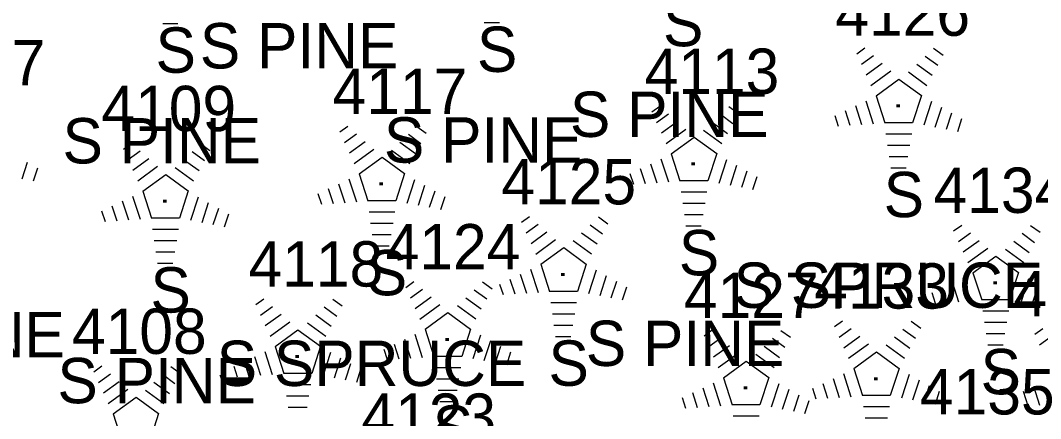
# Model space of a CAD drawing. Extents: x 1482574 to 1485769, y 580696 to 595649.
# Drawn here: x 1483606.26 to 1483651.32, y 583428.03 to 583445.59 of the extents above; entities that cross this region are included whole.
import ezdxf

# ---------------------------------------------------------------- set-up
doc = ezdxf.new("R2010")
doc.units = 0
for name, color, linetype in [('L_A', 7, 'Continuous'), ('L_C', 7, 'Continuous'), ('L_I', 7, 'Continuous'), ('LTC', 7, 'Continuous')]:
    doc.layers.add(name, color=color, linetype=linetype)

msp = doc.modelspace()

# ---------------------------------------------------------------- linework, layer by layer
at = {"layer": 'LTC'}
for p, q in [((1483627.415, 583445.484), (1483626.74, 583445.484)), ((1483613.219, 583445.448), (1483612.544, 583445.448)), ((1483643.2, 583444.122), (1483643.555, 583444.38)), ((1483646.598, 583444.363), (1483647.018, 583444.058)), ((1483643.41, 583443.657), (1483643.939, 583444.041)), ((1483643.619, 583443.191), (1483644.323, 583443.702)), ((1483645.856, 583443.666), (1483646.536, 583443.172)), ((1483646.227, 583444.014), (1483646.777, 583443.615)), ((1483643.829, 583442.725), (1483644.707, 583443.363)), ((1483645.485, 583443.318), (1483646.295, 583442.729)), ((1483644.054, 583442.27), (1483645.065, 583443.005)), ((1483645.065, 583443.005), (1483646.062, 583442.28)), ((1483643.599, 583442.051), (1483643.93, 583441.032)), ((1483644.054, 583442.27), (1483644.441, 583441.077)), ((1483646.062, 583442.28), (1483645.671, 583441.077)), ((1483646.5, 583442.009), (1483646.162, 583440.969)), ((1483634.152, 583441.559), (1483634.507, 583441.817)), ((1483634.362, 583441.094), (1483634.891, 583441.478)), ((1483637.179, 583441.451), (1483637.729, 583441.052)), ((1483637.55, 583441.8), (1483637.97, 583441.495)), ((1483642.233, 583441.401), (1483642.385, 583440.933)), ((1483642.688, 583441.618), (1483642.9, 583440.966)), ((1483643.144, 583441.835), (1483643.415, 583440.999)), ((1483646.944, 583441.758), (1483646.657, 583440.874)), ((1483647.389, 583441.508), (1483647.152, 583440.779)), ((1483634.571, 583440.628), (1483635.275, 583441.139)), ((1483636.808, 583441.103), (1483637.488, 583440.609)), ((1483645.671, 583441.077), (1483644.441, 583441.077)), ((1483647.833, 583441.258), (1483647.646, 583440.684)), ((1483620.369, 583440.677), (1483620.724, 583440.935)), ((1483620.579, 583440.212), (1483621.108, 583440.596)), ((1483623.396, 583440.569), (1483623.946, 583440.17)), ((1483623.767, 583440.918), (1483624.187, 583440.613)), ((1483634.781, 583440.162), (1483635.659, 583440.8)), ((1483636.437, 583440.755), (1483637.247, 583440.166)), ((1483645.633, 583440.577), (1483644.488, 583440.577)), ((1483610.812, 583439.916), (1483611.167, 583440.174)), ((1483614.21, 583440.157), (1483614.63, 583439.852)), ((1483620.788, 583439.746), (1483621.492, 583440.257)), ((1483623.025, 583440.221), (1483623.705, 583439.727)), ((1483635.006, 583439.707), (1483636.017, 583440.442)), ((1483636.017, 583440.442), (1483637.014, 583439.717)), ((1483645.549, 583440.077), (1483644.561, 583440.077)), ((1483611.022, 583439.451), (1483611.551, 583439.835)), ((1483613.839, 583439.808), (1483614.389, 583439.409)), ((1483620.998, 583439.28), (1483621.876, 583439.918)), ((1483622.654, 583439.873), (1483623.464, 583439.284)), ((1483635.006, 583439.707), (1483635.393, 583438.514)), ((1483637.014, 583439.717), (1483636.623, 583438.514)), ((1483606.562, 583439.326), (1483606.325, 583438.597)), ((1483611.231, 583438.985), (1483611.935, 583439.496)), ((1483611.441, 583438.519), (1483612.319, 583439.157)), ((1483613.468, 583439.46), (1483614.148, 583438.966)), ((1483621.223, 583438.825), (1483622.234, 583439.56)), ((1483622.234, 583439.56), (1483623.231, 583438.835)), ((1483634.096, 583439.272), (1483634.367, 583438.436)), ((1483634.551, 583439.488), (1483634.882, 583438.469)), ((1483637.452, 583439.446), (1483637.114, 583438.406)), ((1483637.896, 583439.195), (1483637.609, 583438.311)), ((1483645.465, 583439.577), (1483644.634, 583439.577)), ((1483607.006, 583439.076), (1483606.819, 583438.502)), ((1483611.666, 583438.064), (1483612.677, 583438.799)), ((1483612.677, 583438.799), (1483613.674, 583438.074)), ((1483613.097, 583439.112), (1483613.907, 583438.523)), ((1483621.223, 583438.825), (1483621.61, 583437.632)), ((1483623.231, 583438.835), (1483622.84, 583437.632)), ((1483633.185, 583438.838), (1483633.337, 583438.37)), ((1483633.64, 583439.055), (1483633.852, 583438.403)), ((1483638.341, 583438.945), (1483638.104, 583438.216)), ((1483638.785, 583438.695), (1483638.598, 583438.121)), ((1483645.381, 583439.077), (1483644.706, 583439.077)), ((1483620.313, 583438.39), (1483620.584, 583437.554)), ((1483620.768, 583438.606), (1483621.099, 583437.587)), ((1483623.669, 583438.564), (1483623.331, 583437.524)), ((1483624.113, 583438.313), (1483623.826, 583437.429)), ((1483636.623, 583438.514), (1483635.393, 583438.514)), ((1483611.211, 583437.845), (1483611.542, 583436.826)), ((1483611.666, 583438.064), (1483612.053, 583436.871)), ((1483613.674, 583438.074), (1483613.283, 583436.871)), ((1483614.112, 583437.803), (1483613.774, 583436.763)), ((1483619.402, 583437.956), (1483619.554, 583437.488)), ((1483619.857, 583438.173), (1483620.069, 583437.521)), ((1483624.558, 583438.063), (1483624.321, 583437.334)), ((1483625.002, 583437.813), (1483624.815, 583437.239)), ((1483636.585, 583438.014), (1483635.44, 583438.014)), ((1483610.3, 583437.412), (1483610.512, 583436.76)), ((1483610.756, 583437.629), (1483611.027, 583436.793)), ((1483614.556, 583437.552), (1483614.269, 583436.668)), ((1483622.84, 583437.632), (1483621.61, 583437.632)), ((1483636.501, 583437.514), (1483635.513, 583437.514)), ((1483609.845, 583437.195), (1483609.997, 583436.727)), ((1483615.001, 583437.302), (1483614.764, 583436.573)), ((1483615.445, 583437.052), (1483615.258, 583436.478)), ((1483622.802, 583437.132), (1483621.657, 583437.132)), ((1483628.394, 583436.687), (1483628.749, 583436.945)), ((1483631.792, 583436.928), (1483632.212, 583436.623)), ((1483636.417, 583437.014), (1483635.586, 583437.014)), ((1483613.283, 583436.871), (1483612.053, 583436.871)), ((1483622.718, 583436.632), (1483621.73, 583436.632)), ((1483628.604, 583436.222), (1483629.133, 583436.606)), ((1483631.421, 583436.579), (1483631.971, 583436.18)), ((1483636.333, 583436.514), (1483635.658, 583436.514)), ((1483647.482, 583436.31), (1483647.837, 583436.568)), ((1483650.88, 583436.551), (1483651.3, 583436.246)), ((1483613.245, 583436.371), (1483612.1, 583436.371)), ((1483622.634, 583436.132), (1483621.803, 583436.132)), ((1483628.813, 583435.756), (1483629.517, 583436.267)), ((1483631.05, 583436.231), (1483631.73, 583435.737)), ((1483647.692, 583435.845), (1483648.221, 583436.229)), ((1483650.509, 583436.202), (1483651.059, 583435.803)), ((1483613.161, 583435.871), (1483612.173, 583435.871)), ((1483622.55, 583435.632), (1483621.875, 583435.632)), ((1483629.023, 583435.29), (1483629.901, 583435.928)), ((1483629.248, 583434.835), (1483630.259, 583435.57)), ((1483630.259, 583435.57), (1483631.256, 583434.845)), ((1483630.679, 583435.883), (1483631.489, 583435.294)), ((1483647.901, 583435.379), (1483648.605, 583435.89)), ((1483648.111, 583434.913), (1483648.989, 583435.551)), ((1483650.138, 583435.854), (1483650.818, 583435.36)), ((1483613.077, 583435.371), (1483612.246, 583435.371)), ((1483648.336, 583434.458), (1483649.347, 583435.193)), ((1483649.347, 583435.193), (1483650.344, 583434.468)), ((1483649.767, 583435.506), (1483650.577, 583434.917)), ((1483612.993, 583434.871), (1483612.318, 583434.871)), ((1483629.248, 583434.835), (1483629.635, 583433.642)), ((1483631.256, 583434.845), (1483630.865, 583433.642)), ((1483628.338, 583434.4), (1483628.609, 583433.564)), ((1483628.793, 583434.616), (1483629.124, 583433.597)), ((1483631.694, 583434.574), (1483631.356, 583433.534)), ((1483632.138, 583434.323), (1483631.851, 583433.439)), ((1483647.881, 583434.239), (1483648.212, 583433.22)), ((1483648.336, 583434.458), (1483648.723, 583433.265)), ((1483650.344, 583434.468), (1483649.953, 583433.265)), ((1483650.782, 583434.197), (1483650.444, 583433.157)), ((1483623.279, 583433.82), (1483623.634, 583434.078)), ((1483623.489, 583433.355), (1483624.018, 583433.739)), ((1483626.677, 583434.061), (1483627.097, 583433.756)), ((1483627.427, 583433.966), (1483627.579, 583433.498)), ((1483627.882, 583434.183), (1483628.094, 583433.531)), ((1483632.583, 583434.073), (1483632.346, 583433.344)), ((1483633.027, 583433.823), (1483632.84, 583433.249)), ((1483646.97, 583433.806), (1483647.182, 583433.154)), ((1483647.426, 583434.023), (1483647.697, 583433.187)), ((1483651.226, 583433.946), (1483650.939, 583433.062)), ((1483616.655, 583433.062), (1483617.01, 583433.32)), ((1483620.053, 583433.303), (1483620.473, 583432.998)), ((1483623.698, 583432.889), (1483624.402, 583433.4)), ((1483625.935, 583433.364), (1483626.615, 583432.87)), ((1483626.306, 583433.712), (1483626.856, 583433.313)), ((1483630.865, 583433.642), (1483629.635, 583433.642)), ((1483646.515, 583433.589), (1483646.667, 583433.121)), ((1483616.865, 583432.597), (1483617.394, 583432.981)), ((1483619.682, 583432.954), (1483620.232, 583432.555)), ((1483623.908, 583432.423), (1483624.786, 583433.061)), ((1483625.564, 583433.016), (1483626.374, 583432.427)), ((1483630.827, 583433.142), (1483629.682, 583433.142)), ((1483649.953, 583433.265), (1483648.723, 583433.265)), ((1483617.074, 583432.131), (1483617.778, 583432.642)), ((1483619.311, 583432.606), (1483619.991, 583432.112)), ((1483624.133, 583431.968), (1483625.144, 583432.703)), ((1483625.144, 583432.703), (1483626.141, 583431.978)), ((1483630.743, 583432.642), (1483629.755, 583432.642)), ((1483649.915, 583432.765), (1483648.77, 583432.765)), ((1483617.284, 583431.665), (1483618.162, 583432.303)), ((1483617.509, 583431.21), (1483618.52, 583431.945)), ((1483618.52, 583431.945), (1483619.517, 583431.22)), ((1483618.94, 583432.258), (1483619.75, 583431.669)), ((1483624.133, 583431.968), (1483624.52, 583430.775)), ((1483626.141, 583431.978), (1483625.75, 583430.775)), ((1483630.659, 583432.142), (1483629.828, 583432.142)), ((1483636.455, 583431.681), (1483636.81, 583431.939)), ((1483642.213, 583432.088), (1483642.568, 583432.346)), ((1483642.423, 583431.623), (1483642.952, 583432.007)), ((1483645.24, 583431.98), (1483645.79, 583431.581)), ((1483645.611, 583432.329), (1483646.031, 583432.024)), ((1483649.831, 583432.265), (1483648.843, 583432.265)), ((1483651.064, 583431.75), (1483651.419, 583432.008)), ((1483623.223, 583431.533), (1483623.494, 583430.697)), ((1483623.678, 583431.749), (1483624.009, 583430.73)), ((1483626.579, 583431.707), (1483626.241, 583430.667)), ((1483630.575, 583431.642), (1483629.9, 583431.642)), ((1483636.665, 583431.216), (1483637.194, 583431.6)), ((1483639.482, 583431.573), (1483640.032, 583431.174)), ((1483639.853, 583431.922), (1483640.273, 583431.617)), ((1483642.632, 583431.157), (1483643.336, 583431.668)), ((1483644.869, 583431.632), (1483645.549, 583431.138)), ((1483649.747, 583431.765), (1483648.916, 583431.765)), ((1483651.274, 583431.285), (1483651.803, 583431.669)), ((1483617.509, 583431.21), (1483617.896, 583430.017)), ((1483619.517, 583431.22), (1483619.126, 583430.017)), ((1483622.312, 583431.099), (1483622.464, 583430.631)), ((1483622.767, 583431.316), (1483622.979, 583430.664)), ((1483627.023, 583431.456), (1483626.736, 583430.572)), ((1483627.468, 583431.206), (1483627.231, 583430.477)), ((1483636.874, 583430.75), (1483637.578, 583431.261)), ((1483639.111, 583431.225), (1483639.791, 583430.731)), ((1483642.842, 583430.691), (1483643.72, 583431.329)), ((1483644.498, 583431.284), (1483645.308, 583430.695)), ((1483649.663, 583431.265), (1483648.988, 583431.265)), ((1483616.599, 583430.775), (1483616.87, 583429.939)), ((1483617.054, 583430.991), (1483617.385, 583429.972)), ((1483619.955, 583430.949), (1483619.617, 583429.909)), ((1483620.399, 583430.698), (1483620.112, 583429.814)), ((1483625.75, 583430.775), (1483624.52, 583430.775)), ((1483627.912, 583430.956), (1483627.725, 583430.382)), ((1483637.084, 583430.284), (1483637.962, 583430.922)), ((1483638.74, 583430.877), (1483639.55, 583430.288)), ((1483643.067, 583430.236), (1483644.078, 583430.971)), ((1483644.078, 583430.971), (1483645.075, 583430.246)), ((1483609.503, 583430.093), (1483609.858, 583430.351)), ((1483612.901, 583430.334), (1483613.321, 583430.029)), ((1483615.688, 583430.341), (1483615.84, 583429.873)), ((1483616.143, 583430.558), (1483616.355, 583429.906)), ((1483620.844, 583430.448), (1483620.607, 583429.719)), ((1483621.288, 583430.198), (1483621.101, 583429.624)), ((1483625.712, 583430.275), (1483624.567, 583430.275)), ((1483637.309, 583429.829), (1483638.32, 583430.564)), ((1483638.32, 583430.564), (1483639.317, 583429.839)), ((1483643.067, 583430.236), (1483643.454, 583429.043)), ((1483645.075, 583430.246), (1483644.684, 583429.043)), ((1483609.713, 583429.628), (1483610.242, 583430.012)), ((1483612.53, 583429.985), (1483613.08, 583429.586)), ((1483619.126, 583430.017), (1483617.896, 583430.017)), ((1483625.628, 583429.775), (1483624.64, 583429.775)), ((1483637.309, 583429.829), (1483637.696, 583428.636)), ((1483639.317, 583429.839), (1483638.926, 583428.636)), ((1483642.157, 583429.801), (1483642.428, 583428.965)), ((1483642.612, 583430.017), (1483642.943, 583428.998)), ((1483645.513, 583429.975), (1483645.175, 583428.935)), ((1483645.957, 583429.724), (1483645.67, 583428.84)), ((1483609.922, 583429.162), (1483610.626, 583429.673)), ((1483610.132, 583428.696), (1483611.01, 583429.334)), ((1483611.788, 583429.289), (1483612.598, 583428.7)), ((1483612.159, 583429.637), (1483612.839, 583429.143)), ((1483619.088, 583429.517), (1483617.943, 583429.517)), ((1483625.544, 583429.275), (1483624.713, 583429.275)), ((1483636.399, 583429.394), (1483636.67, 583428.558)), ((1483636.854, 583429.61), (1483637.185, 583428.591)), ((1483639.755, 583429.568), (1483639.417, 583428.528)), ((1483640.199, 583429.317), (1483639.912, 583428.433)), ((1483641.246, 583429.367), (1483641.398, 583428.899)), ((1483641.701, 583429.584), (1483641.913, 583428.932)), ((1483646.402, 583429.474), (1483646.165, 583428.745)), ((1483650.552, 583429.246), (1483650.764, 583428.594)), ((1483651.008, 583429.463), (1483651.279, 583428.627)), ((1483610.357, 583428.241), (1483611.368, 583428.976)), ((1483611.368, 583428.976), (1483612.365, 583428.251)), ((1483619.004, 583429.017), (1483618.016, 583429.017)), ((1483635.488, 583428.96), (1483635.64, 583428.492)), ((1483635.943, 583429.177), (1483636.155, 583428.525)), ((1483640.644, 583429.067), (1483640.407, 583428.338)), ((1483641.088, 583428.817), (1483640.901, 583428.243)), ((1483644.684, 583429.043), (1483643.454, 583429.043)), ((1483646.846, 583429.224), (1483646.659, 583428.65)), ((1483650.097, 583429.029), (1483650.249, 583428.561)), ((1483618.92, 583428.517), (1483618.089, 583428.517)), ((1483625.46, 583428.775), (1483624.785, 583428.775)), ((1483638.926, 583428.636), (1483637.696, 583428.636)), ((1483644.646, 583428.543), (1483643.501, 583428.543)), ((1483610.357, 583428.241), (1483610.744, 583427.048)), ((1483612.365, 583428.251), (1483611.974, 583427.048)), ((1483638.888, 583428.136), (1483637.743, 583428.136)), ((1483644.562, 583428.043), (1483643.574, 583428.043))]:
    msp.add_line(p, q, dxfattribs=at)

# ---------------------------------------------------------------- texts
at = {"layer": 'L_A'}
for p in [(1483634.644, 583444.453), (1483612.229, 583443.285), (1483626.425, 583443.321), (1483644.391, 583436.914), (1483635.343, 583434.351), (1483621.56, 583433.469), (1483612.003, 583432.708), (1483629.585, 583429.479), (1483648.673, 583429.102), (1483624.47, 583426.612)]:
    msp.add_text('S', height=2, dxfattribs=at).set_placement(p)
at = {"layer": 'L_C'}
for s, p in [('S PINE', (1483614.185, 583443.475)), ('S PINE', (1483630.534, 583440.453)), ('S PINE', (1483608.119, 583439.285)), ('S PINE', (1483622.315, 583439.321)), ('S SPRUCE', (1483637.761, 583432.914)), ('S PINE', (1483599.454, 583430.732)), ('S PINE', (1483631.233, 583430.351)), ('S SPRUCE', (1483614.93, 583429.469)), ('S PINE', (1483607.893, 583428.708))]:
    msp.add_text(s, height=2, dxfattribs=at).set_placement(p)
at = {"layer": 'L_I'}
for s, p in [('4126', (1483642.257, 583444.914)), ('4107', (1483601.406, 583442.732)), ('4113', (1483633.831, 583442.351)), ('4117', (1483620.048, 583441.469)), ('4109', (1483609.837, 583440.708)), ('4125', (1483627.506, 583437.479)), ('4134', (1483646.594, 583437.102)), ('4124', (1483622.391, 583434.612)), ('4118', (1483616.334, 583433.854)), ('4133', (1483641.325, 583432.88)), ('4127', (1483635.567, 583432.473)), ('4136', (1483650.121, 583432.542)), ('4108', (1483608.536, 583430.885)), ('4135', (1483645.993, 583428.214)), ('4123', (1483621.318, 583427.138))]:
    msp.add_text(s, height=2, dxfattribs=at).set_placement(p)
at = {"layer": 'LTC'}
for p in [(1483644.948, 583442.018), (1483635.9, 583439.455), (1483622.117, 583438.573), (1483612.56, 583437.812), (1483630.142, 583434.583), (1483649.23, 583434.206), (1483625.027, 583431.716), (1483618.403, 583430.958), (1483643.961, 583429.984), (1483638.203, 583429.577)]:
    msp.add_text('.', height=1.037, rotation=270, dxfattribs=at).set_placement(p)

doc.saveas('drawing.dxf')
